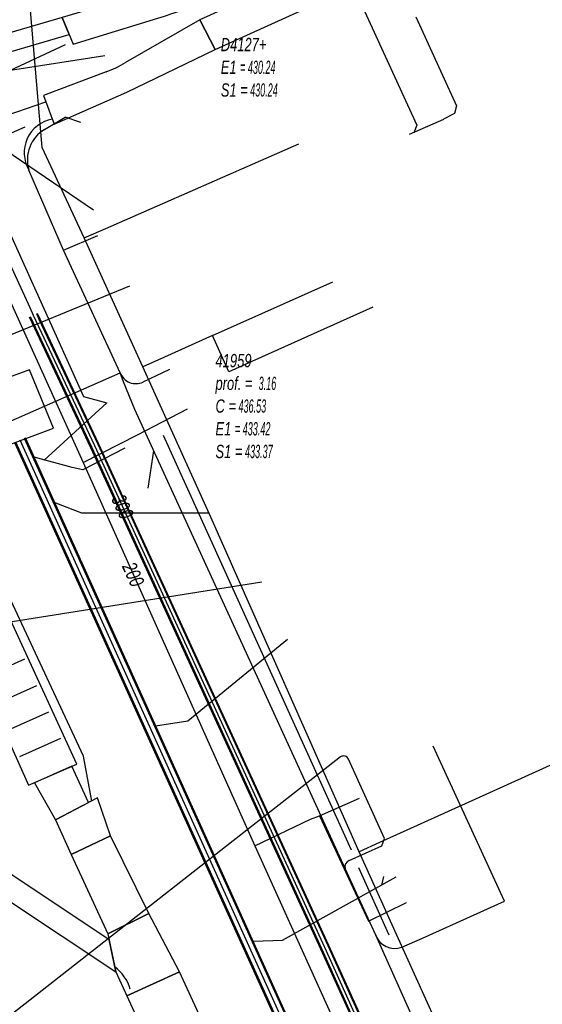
# Model space of a CAD drawing. Header units: metres. Extents: x 2695563 to 2696938, y 1260544 to 1262032.
# Tile 330 of 340: x 2696488 to 2696507, y 1261797 to 1261835. Entities that reach past the tile are written whole.
import ezdxf

# ---------------------------------------------------------------- set-up
doc = ezdxf.new("R2010")
doc.units = ezdxf.units.M
doc.header["$LTSCALE"] = 100
doc.linetypes.add('AUSGEZOGEN', pattern=[0])
doc.linetypes.add('STRICHLINIE2_S3', pattern=[0.25, 0.15, -0.1])
for name, color, linetype in [('Eau portable_Cadastre des conduites_Conduite', 171, 'AUSGEZOGEN'), ('Eau potable_Cadastre des conduites_Conduite_Texte', 171, 'AUSGEZOGEN'), ('EU_Cadastre des conduites', 24, 'AUSGEZOGEN'), ('EU_Cadastre des conduites_Regard normalisé – Texte', 24, 'AUSGEZOGEN'), ('EU_Cadastre des conduites_Regard – Polygone de détail', 24, 'AUSGEZOGEN'), ('Gaz_Cadastre des conduites_Conduite', 32, 'AUSGEZOGEN'), ('Gaz_Cadastre des conduites_Conduite_Texte', 32, 'AUSGEZOGEN'), ('Réseau électrique_Cadastre des conduite_Bord du tracé', 1, 'AUSGEZOGEN'), ('Réseau électrique_Cadastre des conduite_Tronçon de tracé', 1, 'AUSGEZOGEN'), ('Réseau électrique_Cadastre des conduites_Ouvrage_Surface-Ligne-Point', 1, 'AUSGEZOGEN'), ('Télécommunications_SW_Cadastre des conduites_Bord du tracé', 94, 'AUSGEZOGEN')]:
    doc.layers.add(name, color=color, linetype=linetype)
doc.styles.add('ARIAL', font='arial.ttf')
pattern_1 = [(0, (2708005, 1273150), (6075, 6075), [6075, -6075]), (90, (2708005, 1273150), (-6075, 6075), [6075, -6075])]

# ---------------------------------------------------------------- blocks, each defined once
blk = doc.blocks.new('COMPLEXOBJECT_1662')
at = {"layer": 'Réseau électrique_Cadastre des conduite_Bord du tracé', "color": 1, "linetype": 'AUSGEZOGEN', "transparency": 33554687}
for points in [[(6490.756, 11832.003), (6494.108, 11833.626), (6493.53, 11834.753), (6490.697, 11833.129)], [(6489.968, 11832.776), (6487.593, 11831.88), (6487.988, 11830.798), (6490.756, 11832.003)]]:
    blk.add_lwpolyline(points, dxfattribs=at)
blk.add_arc((6488.364, 11837.018), 4.535, 290.714, 300.9609, dxfattribs=at)
blk = doc.blocks.new('COMPLEXOBJECT_1716')
at = {"layer": 'Réseau électrique_Cadastre des conduite_Bord du tracé', "color": 1, "linetype": 'AUSGEZOGEN', "transparency": 33554687}
blk.add_line((6488.718, 11833.833), (6491.928, 11834.819), dxfattribs=at)
for points in [[(6493.88, 11835.535), (6499.624, 11838.098), (6499.184, 11839.07), (6493.481, 11836.518)], [(6491.588, 11835.823), (6488.297, 11834.841), (6488.718, 11833.833)]]:
    blk.add_lwpolyline(points, dxfattribs=at)
for centre, radius, start, end in [((6486.588, 11852.368), 17.284, 286.8161, 293.5046), ((6486.842, 11851.704), 17.634, 286.7635, 293.5229)]:
    blk.add_arc(centre, radius, start, end, dxfattribs=at)
blk = doc.blocks.new('COMPLEXOBJECT_1719')
at = {"layer": 'Réseau électrique_Cadastre des conduite_Bord du tracé', "color": 1, "linetype": 'AUSGEZOGEN', "transparency": 33554687}
blk.add_line((6468.862, 11816.402), (6475.739, 11827.843), dxfattribs=at)
for points in [[(6481.427, 11832.107), (6488.567, 11834.193), (6488.297, 11834.841), (6481.108, 11832.744)], [(6475.21, 11828.321), (6468.232, 11816.712), (6468.862, 11816.402)]]:
    blk.add_lwpolyline(points, dxfattribs=at)
for centre, radius, start, end in [((6484.012, 11822.728), 10.428, 106.1668, 147.5667), ((6484.23, 11822.442), 10.064, 106.1741, 147.5399)]:
    blk.add_arc(centre, radius, start, end, dxfattribs=at)
blk = doc.blocks.new('COMPLEXOBJECT_1')
at = {"layer": 'Réseau électrique_Cadastre des conduite_Bord du tracé', "lineweight": 18, "transparency": 33554687}
h = blk.add_hatch(dxfattribs=at)
h.set_pattern_fill('MUSTER', color=1, scale=6075, style=0, pattern_type=2)
h.set_pattern_definition([(0, (12150, 12150), (6075, 6075), [6075, -6075]), (90, (12150, 12150), (-6075, 6075), [6075, -6075])])
h.paths.add_polyline_path([(626.871, 821.092), (652.353, 845.592), (652.047, 845.474), (651.741, 845.353), (651.435, 845.231), (651.13, 845.106), (650.827, 844.98), (650.523, 844.851), (650.221, 844.721), (649.92, 844.588), (649.619, 844.454), (649.319, 844.318), (649.021, 844.179), (648.723, 844.039), (648.426, 843.897), (648.13, 843.753), (647.834, 843.607), (647.54, 843.459), (647.247, 843.309), (646.955, 843.158), (646.664, 843.004), (646.374, 842.849), (646.084, 842.691), (645.796, 842.532), (645.509, 842.371), (645.223, 842.208), (644.938, 842.043), (644.663, 841.895), (644.388, 841.747), (644.113, 841.6), (643.837, 841.454), (643.562, 841.308), (643.285, 841.163), (643.009, 841.018), (642.732, 840.874), (642.455, 840.73), (642.178, 840.587), (641.9, 840.444), (641.622, 840.302), (641.344, 840.161), (641.066, 840.02), (640.787, 839.879), (640.508, 839.739), (640.229, 839.6), (639.949, 839.461), (639.669, 839.323), (639.389, 839.186), (639.109, 839.049), (638.828, 838.912), (638.547, 838.776), (638.266, 838.641), (637.984, 838.506), (637.703, 838.372), (637.421, 838.238), (637.138, 838.105), (636.856, 837.972), (636.573, 837.84), (636.29, 837.709), (636.161, 837.65), (636.033, 837.59), (635.904, 837.531), (635.775, 837.472), (635.646, 837.413), (635.517, 837.354), (635.388, 837.296), (635.259, 837.237), (635.13, 837.179), (635.001, 837.12), (634.871, 837.062), (634.742, 837.004), (634.613, 836.946), (634.484, 836.888), (634.354, 836.83), (634.225, 836.772), (634.095, 836.715), (633.966, 836.657), (633.836, 836.6), (633.706, 836.543), (633.577, 836.485), (633.447, 836.428), (633.317, 836.371), (633.187, 836.315), (633.057, 836.258), (632.927, 836.201), (632.797, 836.145), (632.667, 836.088), (632.537, 836.032), (632.407, 835.976), (632.277, 835.92), (631.959, 835.809), (631.645, 835.688), (631.334, 835.557), (631.028, 835.415), (630.727, 835.265), (630.431, 835.104), (630.14, 834.934), (629.855, 834.755), (629.575, 834.567), (629.302, 834.37), (629.035, 834.165), (628.775, 833.951), (628.522, 833.728), (628.276, 833.498), (628.037, 833.26), (627.807, 833.014), (627.584, 832.761), (627.37, 832.502), (627.164, 832.235), (626.966, 831.962), (626.778, 831.683), (626.598, 831.398), (626.428, 831.107), (626.267, 830.811), (626.116, 830.51), (625.975, 830.204), (625.843, 829.894), (625.722, 829.58), (625.61, 829.262), (625.509, 828.94), (625.418, 828.616), (625.354, 828.365), (625.296, 828.113), (625.245, 827.859), (625.199, 827.604), (625.16, 827.348), (625.127, 827.092), (625.101, 826.834), (625.08, 826.576), (625.066, 826.317), (625.058, 826.059), (625.057, 825.8), (625.062, 825.541), (625.073, 825.282), (625.091, 825.024), (625.115, 824.766), (625.145, 824.509), (625.181, 824.253), (625.224, 823.998), (625.273, 823.743), (625.328, 823.49), (625.389, 823.239), (625.456, 822.989), (625.53, 822.741), (625.609, 822.494), (625.695, 822.25), (625.786, 822.008), (625.883, 821.768), (625.986, 821.53), (626.095, 821.295), (626.21, 821.063), (626.33, 820.834)], flags=0)
blk = doc.blocks.new('COMPLEXOBJECT_2166')
at = {"layer": 'Réseau électrique_Cadastre des conduite_Tronçon de tracé', "color": 1, "linetype": 'AUSGEZOGEN', "transparency": 33554687}
blk.add_line((6487.63, 11830.589), (6488.407, 11831.064), dxfattribs=at)
blk.add_arc((6488.306, 11829.442), 1.331, 120.5042, 197.2067, dxfattribs=at)
blk = doc.blocks.new('COMPLEXOBJECT_2167')
at = {"layer": 'Réseau électrique_Cadastre des conduite_Tronçon de tracé', "color": 1, "linetype": 'AUSGEZOGEN', "transparency": 33554687}
blk.add_line((6488.343, 11826.012), (6487.034, 11829.048), dxfattribs=at)
blk.add_arc((6488.156, 11829.705), 1.3, 100.4653, 210.3528, dxfattribs=at)
blk = doc.blocks.new('COMPLEXOBJECT_2194')
at = {"layer": 'Réseau électrique_Cadastre des conduite_Tronçon de tracé', "color": 1, "linetype": 'AUSGEZOGEN', "transparency": 33554687}
for p, q in [((6484.386, 11830.515), (6487.678, 11831.646)), ((6481.17, 11821.411), (6480.655, 11822.381))]:
    blk.add_line(p, q, dxfattribs=at)
for centre, radius, start, end in [((6485.848, 11825.771), 4.965, 107.1321, 120.6435), ((6486.507, 11824.64), 6.273, 120.5578, 201.1068)]:
    blk.add_arc(centre, radius, start, end, dxfattribs=at)
blk = doc.blocks.new('COMPLEXOBJECT_2211')
at = {"layer": 'Réseau électrique_Cadastre des conduite_Tronçon de tracé', "color": 1, "linetype": 'AUSGEZOGEN', "transparency": 33554687}
blk.add_line((6499.194, 11802.835), (6500.431, 11803.393), dxfattribs=at)
blk.add_arc((6499.29, 11802.597), 0.257, 111.9783, 195.9347, dxfattribs=at)
blk = doc.blocks.new('COMPLEXOBJECT_2253')
at = {"layer": 'Réseau électrique_Cadastre des conduite_Tronçon de tracé', "color": 1, "linetype": 'AUSGEZOGEN', "transparency": 33554687}
blk.add_lwpolyline([(6500.431, 11803.393), (6500.536, 11803.677), (6499.168, 11806.681)], dxfattribs=at)
blk.add_arc((6498.982, 11806.604), 0.201, 22.4182, 124.0779, dxfattribs=at)

msp = doc.modelspace()

# ---------------------------------------------------------------- hatches: boundary and pattern name
at = {"layer": 'Réseau électrique_Cadastre des conduite_Bord du tracé', "lineweight": 18, "transparency": 33554687}
h = msp.add_hatch(dxfattribs=at)
h.set_pattern_fill('MUSTER', color=1, scale=6075, style=0, pattern_type=2)
h.set_pattern_definition(pattern_1)
h.paths.add_polyline_path([(2696489.688, 1261833.643), (2696492.898, 1261834.629), (2696492.962, 1261834.648), (2696493.026, 1261834.668), (2696493.09, 1261834.688), (2696493.154, 1261834.708), (2696493.218, 1261834.729), (2696493.282, 1261834.75), (2696493.346, 1261834.77), (2696493.41, 1261834.792), (2696493.473, 1261834.813), (2696493.537, 1261834.835), (2696493.6, 1261834.857), (2696493.664, 1261834.879), (2696493.727, 1261834.901), (2696493.79, 1261834.924), (2696493.853, 1261834.947), (2696493.916, 1261834.97), (2696493.979, 1261834.993), (2696494.042, 1261835.017), (2696494.105, 1261835.041), (2696494.167, 1261835.065), (2696494.23, 1261835.089), (2696494.292, 1261835.113), (2696494.355, 1261835.138), (2696494.417, 1261835.163), (2696494.479, 1261835.189), (2696494.541, 1261835.214), (2696494.603, 1261835.24), (2696494.665, 1261835.266), (2696494.727, 1261835.292), (2696494.788, 1261835.318), (2696494.85, 1261835.345), (2696500.594, 1261837.908), (2696500.154, 1261838.88), (2696494.451, 1261836.328), (2696494.391, 1261836.302), (2696494.331, 1261836.277), (2696494.272, 1261836.251), (2696494.211, 1261836.226), (2696494.151, 1261836.201), (2696494.091, 1261836.176), (2696494.031, 1261836.152), (2696493.97, 1261836.128), (2696493.91, 1261836.104), (2696493.849, 1261836.08), (2696493.789, 1261836.056), (2696493.728, 1261836.033), (2696493.667, 1261836.01), (2696493.606, 1261835.987), (2696493.545, 1261835.964), (2696493.484, 1261835.942), (2696493.423, 1261835.919), (2696493.362, 1261835.898), (2696493.3, 1261835.876), (2696493.239, 1261835.854), (2696493.177, 1261835.833), (2696493.116, 1261835.812), (2696493.054, 1261835.791), (2696492.992, 1261835.771), (2696492.931, 1261835.75), (2696492.869, 1261835.73), (2696492.807, 1261835.71), (2696492.745, 1261835.691), (2696492.682, 1261835.671), (2696492.62, 1261835.652), (2696492.558, 1261835.633), (2696489.267, 1261834.651)], flags=0)
h = msp.add_hatch(dxfattribs=at)
h.set_pattern_fill('MUSTER', color=1, scale=6075, style=0, pattern_type=2)
h.set_pattern_definition(pattern_1)
h.paths.add_polyline_path([(2696500.453, 1261837.267), (2696494.5, 1261834.563), (2696495.078, 1261833.436), (2696500.976, 1261836.115)], flags=0)
h = msp.add_hatch(dxfattribs=at)
h.set_pattern_fill('MUSTER', color=1, scale=6075, style=0, pattern_type=2)
h.set_pattern_definition(pattern_1)
h.paths.add_polyline_path([(2696469.832, 1261816.212), (2696476.709, 1261827.653), (2696476.837, 1261827.849), (2696476.97, 1261828.043), (2696477.107, 1261828.233), (2696477.248, 1261828.419), (2696477.394, 1261828.603), (2696477.544, 1261828.783), (2696477.698, 1261828.96), (2696477.856, 1261829.132), (2696478.019, 1261829.302), (2696478.185, 1261829.467), (2696478.355, 1261829.628), (2696478.528, 1261829.786), (2696478.706, 1261829.939), (2696478.886, 1261830.088), (2696479.071, 1261830.233), (2696479.258, 1261830.374), (2696479.449, 1261830.51), (2696479.643, 1261830.642), (2696479.84, 1261830.769), (2696480.039, 1261830.891), (2696480.242, 1261831.009), (2696480.447, 1261831.122), (2696480.655, 1261831.23), (2696480.865, 1261831.334), (2696481.078, 1261831.432), (2696481.293, 1261831.526), (2696481.51, 1261831.614), (2696481.729, 1261831.698), (2696481.95, 1261831.776), (2696482.173, 1261831.849), (2696482.397, 1261831.917), (2696489.537, 1261834.003), (2696489.267, 1261834.651), (2696482.078, 1261832.554), (2696481.845, 1261832.484), (2696481.614, 1261832.408), (2696481.385, 1261832.327), (2696481.158, 1261832.24), (2696480.933, 1261832.148), (2696480.71, 1261832.051), (2696480.49, 1261831.949), (2696480.272, 1261831.842), (2696480.056, 1261831.73), (2696479.843, 1261831.612), (2696479.633, 1261831.49), (2696479.426, 1261831.363), (2696479.222, 1261831.231), (2696479.021, 1261831.095), (2696478.823, 1261830.953), (2696478.628, 1261830.808), (2696478.437, 1261830.657), (2696478.25, 1261830.503), (2696478.066, 1261830.343), (2696477.886, 1261830.18), (2696477.71, 1261830.013), (2696477.538, 1261829.841), (2696477.369, 1261829.666), (2696477.205, 1261829.486), (2696477.046, 1261829.303), (2696476.89, 1261829.117), (2696476.739, 1261828.926), (2696476.592, 1261828.732), (2696476.45, 1261828.535), (2696476.313, 1261828.335), (2696476.18, 1261828.131), (2696469.202, 1261816.522)], flags=0)
h = msp.add_hatch(dxfattribs=at)
h.set_pattern_fill('MUSTER', color=1, scale=6075, style=0, pattern_type=2)
h.set_pattern_definition(pattern_1)
h.paths.add_polyline_path([(2696491.726, 1261831.813), (2696495.078, 1261833.436), (2696494.5, 1261834.563), (2696491.667, 1261832.939), (2696491.645, 1261832.926), (2696491.622, 1261832.912), (2696491.599, 1261832.899), (2696491.577, 1261832.886), (2696491.554, 1261832.873), (2696491.531, 1261832.861), (2696491.508, 1261832.848), (2696491.485, 1261832.836), (2696491.462, 1261832.823), (2696491.439, 1261832.811), (2696491.416, 1261832.799), (2696491.392, 1261832.787), (2696491.369, 1261832.775), (2696491.346, 1261832.763), (2696491.322, 1261832.752), (2696491.299, 1261832.741), (2696491.275, 1261832.729), (2696491.251, 1261832.718), (2696491.228, 1261832.707), (2696491.204, 1261832.696), (2696491.18, 1261832.686), (2696491.156, 1261832.675), (2696491.132, 1261832.665), (2696491.108, 1261832.654), (2696491.084, 1261832.644), (2696491.06, 1261832.634), (2696491.035, 1261832.624), (2696491.011, 1261832.614), (2696490.987, 1261832.605), (2696490.962, 1261832.595), (2696490.938, 1261832.586), (2696488.563, 1261831.69), (2696488.958, 1261830.608)], flags=0)
h = msp.add_hatch(dxfattribs=at)
h.set_pattern_fill('MUSTER', color=1, scale=6075, style=0, pattern_type=2)
h.set_pattern_definition(pattern_1)
h.paths.add_polyline_path([(2696491.048, 1261799.637), (2696473.612, 1261811.259), (2696473.113, 1261810.51), (2696491.307, 1261798.414)], flags=0)
h = msp.add_hatch(dxfattribs=at)
h.set_pattern_fill('MUSTER', color=1, scale=6075, style=0, pattern_type=2)
h.set_pattern_definition(pattern_1)
h.paths.add_polyline_path([(2696490.267, 1261804.846), (2696489.636, 1261806.226), (2696488.213, 1261805.6), (2696489.014, 1261804.185)], flags=0)
h = msp.add_hatch(dxfattribs=at)
h.set_pattern_fill('MUSTER', color=1, scale=6075, style=0, pattern_type=2)
h.set_pattern_definition(pattern_1)
h.paths.add_polyline_path([(2696491.099, 1261803.586), (2696490.606, 1261805.025), (2696489.014, 1261804.185), (2696489.614, 1261802.879)], flags=0)
h = msp.add_hatch(dxfattribs=at)
h.set_pattern_fill('MUSTER', color=1, scale=6075, style=0, pattern_type=2)
h.set_pattern_definition(pattern_1)
h.paths.add_polyline_path([(2696492.557, 1261800.632), (2696491.099, 1261803.586), (2696489.614, 1261802.879), (2696491.002, 1261799.856)], flags=0)
h = msp.add_hatch(dxfattribs=at)
h.set_pattern_fill('MUSTER', color=1, scale=6075, style=0, pattern_type=2)
h.set_pattern_definition(pattern_1)
h.paths.add_polyline_path([(2696491.719, 1261797.504), (2696493.718, 1261798.423), (2696492.557, 1261800.632), (2696491.002, 1261799.856), (2696491.307, 1261798.414)], flags=0)
h = msp.add_hatch(dxfattribs=at)
h.set_pattern_fill('MUSTER', color=1, scale=6075, style=0, pattern_type=2)
h.set_pattern_definition(pattern_1)
h.paths.add_polyline_path([(2696494.885, 1261795.888), (2696493.718, 1261798.423), (2696491.719, 1261797.504), (2696492.886, 1261794.968)], flags=0)
at = {"layer": 'Réseau électrique_Cadastre des conduites_Ouvrage_Surface-Ligne-Point', "lineweight": 18, "transparency": 33554687}
h = msp.add_hatch(dxfattribs=at)
h.set_pattern_fill('MUSTER', color=1, scale=4050, style=0, pattern_type=2)
h.set_pattern_definition([(0, (2703955, 1269100), (4050, 4050), [4050, -4050]), (90, (2703955, 1269100), (-4050, 4050), [4050, -4050])])
h.paths.add_polyline_path([(2696487.996, 1261805.504), (2696489.823, 1261806.309), (2696487.025, 1261812.392), (2696485.248, 1261811.626)], flags=0)

# ---------------------------------------------------------------- linework, layer by layer
at = {"layer": 'Eau portable_Cadastre des conduites_Conduite', "color": 7, "linetype": 'AUSGEZOGEN', "transparency": 33554687}
for points in [[(2696485.215, 1261828.447), (2696485.411, 1261828.015), (2696490.07, 1261817.76), (2696496.58, 1261803.2), (2696505.929, 1261782.522), (2696515.716, 1261761.183), (2696528.605, 1261732.778), (2696529.022, 1261731.859), (2696529.324, 1261731.195), (2696529.861, 1261730.01), (2696529.996, 1261729.713)], [(2696490.07, 1261817.76), (2696492.13, 1261818.81), (2696494.031, 1261819.794)], [(2696496.58, 1261803.2), (2696498.69, 1261804.21), (2696499.04, 1261804.34), (2696500.551, 1261805.01)], [(2696499.04, 1261804.34), (2696500.9, 1261800.34), (2696502.338, 1261801.045)]]:
    msp.add_lwpolyline(points, dxfattribs=at)
at = {"layer": 'EU_Cadastre des conduites', "color": 24, "linetype": 'AUSGEZOGEN', "transparency": 33554687}
for p, q in [((2696503.741, 1261830.785), (2696502.447, 1261830.209)), ((2696491.818, 1261824.457), (2696487.021, 1261822.473)), ((2696490.966, 1261820.017), (2696488.587, 1261817.845)), ((2696489.652, 1261817.571), (2696488.202, 1261817.958)), ((2696501.464, 1261802.038), (2696501.391, 1261801.715))]:
    msp.add_line(p, q, dxfattribs=at)
at = {"layer": 'EU_Cadastre des conduites', "linetype": 'AUSGEZOGEN', "transparency": 33554687}
for p, q in [((2696526.489, 1261732.343), (2696487.47, 1261818.508)), ((2696526.507, 1261732.351), (2696487.488, 1261818.516)), ((2696526.525, 1261732.36), (2696487.506, 1261818.525)), ((2696526.853, 1261732.508), (2696487.834, 1261818.673)), ((2696526.871, 1261732.517), (2696487.852, 1261818.682)), ((2696526.889, 1261732.525), (2696487.87, 1261818.69))]:
    msp.add_line(p, q, dxfattribs=at)
at = {"layer": 'EU_Cadastre des conduites', "color": 255, "transparency": 33554687}
msp.add_line((2696526.689, 1261732.434), (2696487.67, 1261818.599), dxfattribs=at)
at = {"layer": 'EU_Cadastre des conduites', "color": 24, "linetype": 'AUSGEZOGEN', "transparency": 33554687}
for points in [[(2696500.045, 1261835.085), (2696500.3, 1261835.187), (2696500.686, 1261835.027), (2696502.726, 1261830.56), (2696502.612, 1261830.271)], [(2696502.698, 1261834.672), (2696504.234, 1261831.301), (2696504.161, 1261831.013), (2696503.741, 1261830.789)], [(2696487.136, 1261828.403), (2696486.757, 1261827.588), (2696490.08, 1261820.26), (2696490.966, 1261820.017)], [(2696491.644, 1261818.303), (2696490.047, 1261817.473), (2696489.652, 1261817.571)], [(2696494.811, 1261815.839), (2696490.011, 1261815.833), (2696488.964, 1261816.234)], [(2696497.817, 1261811.031), (2696494.034, 1261807.939), (2696492.816, 1261807.745)], [(2696501.931, 1261802.017), (2696497.62, 1261799.604), (2696496.546, 1261799.568)]]:
    msp.add_lwpolyline(points, dxfattribs=at)
at = {"layer": 'EU_Cadastre des conduites_Regard – Polygone de détail', "color": 24, "linetype": 'STRICHLINIE2_S3', "transparency": 33554687}
msp.add_lwpolyline([(2696486.16, 1261820.598), (2696487.081, 1261818.36), (2696488.944, 1261819.063), (2696488.033, 1261821.271), (2696486.16, 1261820.598)], close=True, dxfattribs=at)
at = {"layer": 'Gaz_Cadastre des conduites_Conduite', "linetype": 'AUSGEZOGEN', "transparency": 33554687}
for p, q in [((2696488.017, 1261823.285), (2696488.115, 1261823.07)), ((2696488.034, 1261823.293), (2696488.132, 1261823.078)), ((2696488.051, 1261823.3), (2696488.149, 1261823.086)), ((2696488.289, 1261823.41), (2696488.387, 1261823.196)), ((2696488.306, 1261823.417), (2696488.404, 1261823.204)), ((2696488.323, 1261823.425), (2696488.421, 1261823.212)), ((2696488.115, 1261823.07), (2696490.347, 1261818.329)), ((2696488.132, 1261823.078), (2696490.364, 1261818.337)), ((2696488.149, 1261823.086), (2696490.381, 1261818.345)), ((2696488.387, 1261823.196), (2696490.619, 1261818.455)), ((2696488.404, 1261823.204), (2696490.636, 1261818.463)), ((2696488.421, 1261823.212), (2696490.653, 1261818.471)), ((2696490.619, 1261818.455), (2696499.349, 1261799.414)), ((2696490.636, 1261818.463), (2696499.366, 1261799.422)), ((2696490.653, 1261818.471), (2696499.384, 1261799.43)), ((2696490.347, 1261818.329), (2696499.076, 1261799.29)), ((2696490.364, 1261818.337), (2696499.094, 1261799.298)), ((2696490.381, 1261818.345), (2696499.111, 1261799.306)), ((2696499.111, 1261799.306), (2696502.665, 1261791.459)), ((2696499.349, 1261799.414), (2696502.905, 1261791.567)), ((2696499.366, 1261799.422), (2696502.922, 1261791.575)), ((2696499.384, 1261799.43), (2696502.939, 1261791.583)), ((2696499.076, 1261799.29), (2696502.631, 1261791.443)), ((2696499.094, 1261799.298), (2696502.648, 1261791.451))]:
    msp.add_line(p, q, dxfattribs=at)
at = {"layer": 'Gaz_Cadastre des conduites_Conduite', "color": 255, "linetype": 'AUSGEZOGEN', "transparency": 33554687}
for p, q in [((2696488.17, 1261823.355), (2696488.268, 1261823.141)), ((2696488.268, 1261823.141), (2696490.5, 1261818.4)), ((2696490.5, 1261818.4), (2696499.23, 1261799.36)), ((2696499.23, 1261799.36), (2696502.785, 1261791.513))]:
    msp.add_line(p, q, dxfattribs=at)
at = {"layer": 'Gaz_Cadastre des conduites_Conduite', "color": 32, "linetype": 'AUSGEZOGEN', "transparency": 33554687}
msp.add_lwpolyline([(2696484.3, 1261831.795), (2696488.039, 1261823.64), (2696488.17, 1261823.355)], dxfattribs=at)
at = {"layer": 'Réseau électrique_Cadastre des conduite_Bord du tracé', "color": 1, "linetype": 'AUSGEZOGEN', "transparency": 33554687}
for points in [[(2696500.453, 1261837.267), (2696494.5, 1261834.563), (2696495.078, 1261833.436), (2696500.976, 1261836.115), (2696500.453, 1261837.267)], [(2696491.048, 1261799.637), (2696473.612, 1261811.259), (2696473.113, 1261810.51), (2696491.307, 1261798.414), (2696491.048, 1261799.637)], [(2696490.267, 1261804.846), (2696489.636, 1261806.226), (2696488.213, 1261805.6), (2696489.014, 1261804.185), (2696490.267, 1261804.846)], [(2696491.099, 1261803.586), (2696490.606, 1261805.025), (2696489.014, 1261804.185), (2696489.614, 1261802.879), (2696491.099, 1261803.586)], [(2696492.557, 1261800.632), (2696491.099, 1261803.586), (2696489.614, 1261802.879), (2696491.002, 1261799.856), (2696492.557, 1261800.632)], [(2696491.719, 1261797.504), (2696493.718, 1261798.423), (2696492.557, 1261800.632), (2696491.002, 1261799.856), (2696491.307, 1261798.414), (2696491.719, 1261797.504)], [(2696494.885, 1261795.888), (2696493.718, 1261798.423), (2696491.719, 1261797.504), (2696492.886, 1261794.968), (2696494.885, 1261795.888)]]:
    msp.add_lwpolyline(points, close=True, dxfattribs=at)
at = {"layer": 'Réseau électrique_Cadastre des conduite_Tronçon de tracé', "color": 1, "linetype": 'AUSGEZOGEN', "transparency": 33554687}
for p, q in [((2696487.307, 1261832.647), (2696490.884, 1261833.208)), ((2696489.972, 1261830.664), (2696489.377, 1261830.874)), ((2696489.313, 1261825.822), (2696490.626, 1261826.374)), ((2696491.467, 1261821.165), (2696489.313, 1261825.822)), ((2696492.346, 1261820.813), (2696493.357, 1261821.298)), ((2696500.013, 1261802.336), (2696492.025, 1261819.77)), ((2696500.248, 1261803.032), (2696493.114, 1261818.781)), ((2696492.539, 1261816.788), (2696492.744, 1261818.201)), ((2696506.064, 1261801.1), (2696503.351, 1261806.989)), ((2696499.839, 1261806.581), (2696495.297, 1261803.027)), ((2696495.297, 1261803.027), (2696481.081, 1261791.905)), ((2696501.17, 1261799.809), (2696500.013, 1261802.336)), ((2696501.682, 1261799.809), (2696500.528, 1261802.362)), ((2696502.945, 1261799.699), (2696506.064, 1261801.1)), ((2696508.544, 1261783.357), (2696501.17, 1261799.809)), ((2696502.157, 1261799.351), (2696502.945, 1261799.699))]:
    msp.add_line(p, q, dxfattribs=at)
for points in [[(2696482.829, 1261831.777), (2696486.424, 1261832.411), (2696487.307, 1261832.647), (2696489.392, 1261833.63)], [(2696481.571, 1261821.65), (2696486.589, 1261829.946), (2696487.859, 1261830.507)], [(2696478.602, 1261814.787), (2696482.959, 1261817.421), (2696491.467, 1261821.165)], [(2696492.025, 1261819.77), (2696491.596, 1261820.815), (2696491.467, 1261821.165)], [(2696490.388, 1261804.903), (2696490.084, 1261806.607), (2696487.312, 1261812.559), (2696485.747, 1261814.408)]]:
    msp.add_lwpolyline(points, dxfattribs=at)
for centre, radius, start, end in [((2696492.069, 1261821.395), 0.645, 200.9326, 295.4196), ((2696501.895, 1261800.079), 0.774, 200.4407, 289.7736), ((2696490.317, 1261797.331), 1.591, 15.8532, 53.36)]:
    msp.add_arc(centre, radius, start, end, dxfattribs=at)
at = {"layer": 'Réseau électrique_Cadastre des conduites_Ouvrage_Surface-Ligne-Point', "color": 1, "linetype": 'AUSGEZOGEN', "transparency": 33554687}
for p, q in [((2696482.095, 1261833.026), (2696490.462, 1261827.347)), ((2696463.227, 1261807.901), (2696496.851, 1261813.222))]:
    msp.add_line(p, q, dxfattribs=at)
at = {"layer": 'Réseau électrique_Cadastre des conduites_Ouvrage_Surface-Ligne-Point', "color": 1, "linetype": 'STRICHLINIE2_S3', "transparency": 33554687}
for p, q in [((2696486.297, 1261809.601), (2696487.848, 1261810.297)), ((2696486.752, 1261808.6), (2696488.303, 1261809.296)), ((2696487.207, 1261807.598), (2696488.758, 1261808.294)), ((2696487.662, 1261806.597), (2696489.213, 1261807.293))]:
    msp.add_line(p, q, dxfattribs=at)
at = {"layer": 'Réseau électrique_Cadastre des conduites_Ouvrage_Surface-Ligne-Point', "color": 1, "linetype": 'AUSGEZOGEN', "transparency": 33554687}
msp.add_lwpolyline([(2696487.996, 1261805.504), (2696489.823, 1261806.309), (2696487.025, 1261812.392), (2696485.248, 1261811.626), (2696487.996, 1261805.504)], close=True, dxfattribs=at)
at = {"layer": 'Télécommunications_SW_Cadastre des conduites_Bord du tracé', "color": 94, "linetype": 'AUSGEZOGEN', "transparency": 33554687}
for p, q in [((2696492.331, 1261821.386), (2696490.103, 1261826.281)), ((2696494.978, 1261822.573), (2696499.54, 1261824.618))]:
    msp.add_line(p, q, dxfattribs=at)
for points in [[(2696490.103, 1261826.281), (2696488.511, 1261829.711), (2696487.96, 1261836.12)], [(2696490.103, 1261826.281), (2696490.927, 1261826.642), (2696498.253, 1261829.856)], [(2696501.066, 1261823.659), (2696495.591, 1261821.204), (2696494.978, 1261822.573)], [(2696494.978, 1261822.573), (2696493.153, 1261821.755), (2696492.331, 1261821.386)], [(2696500.537, 1261802.974), (2696494.917, 1261815.681), (2696492.331, 1261821.386)], [(2696509.512, 1261807.031), (2696504.956, 1261804.971), (2696501.311, 1261803.324), (2696500.537, 1261802.974)], [(2696515.546, 1261769.839), (2696501.97, 1261799.81), (2696500.537, 1261802.974)]]:
    msp.add_lwpolyline(points, dxfattribs=at)

# ---------------------------------------------------------------- block references
at = {"layer": 'Réseau électrique_Cadastre des conduite_Bord du tracé', "color": 1, "lineweight": 18, "transparency": 33554687}
msp.add_blockref('COMPLEXOBJECT_1', (2695855, 1261000), dxfattribs=at)
at = {"layer": 'Réseau électrique_Cadastre des conduite_Bord du tracé', "color": 1, "linetype": 'AUSGEZOGEN', "lineweight": -3, "transparency": 33554687}
for name in ['COMPLEXOBJECT_1716', 'COMPLEXOBJECT_1719', 'COMPLEXOBJECT_1662']:
    msp.add_blockref(name, (2690000.97, 1249999.81), dxfattribs=at)
at = {"layer": 'Réseau électrique_Cadastre des conduite_Tronçon de tracé', "color": 1, "linetype": 'AUSGEZOGEN', "lineweight": -3, "transparency": 33554687}
for name in ['COMPLEXOBJECT_2194', 'COMPLEXOBJECT_2167', 'COMPLEXOBJECT_2166', 'COMPLEXOBJECT_2253', 'COMPLEXOBJECT_2211']:
    msp.add_blockref(name, (2690000.97, 1249999.81), dxfattribs=at)

# ---------------------------------------------------------------- texts
at = {"layer": 'Eau potable_Cadastre des conduites_Conduite_Texte', "color": 7, "transparency": 33554687, "insert": (2696491.966, 1261813.506), "char_height": 0.55426, "width": 1.10633, "attachment_point": 5, "rotation": 294.4323, "style": 'ARIAL'}
msp.add_mtext('\\A1;{\\fArial|i1|b0;\\H0.554263;\\W0.700000;\\C7;200}\\P', dxfattribs=at)
at = {"layer": 'EU_Cadastre des conduites_Regard normalisé – Texte', "color": 24, "transparency": 33554687, "char_height": 0.50641, "attachment_point": 1, "line_spacing_factor": 1.024096, "style": 'ARIAL'}
for s, insert, width in [('\\A1;{\\fArial|b0|i1|c0|p34;\\W0.69314;D4127+}\\P{\\fArial|b0|i1|c0|p34;\\H0.99721x;\\W0.69314;E1 \\W0.4852;= 430.24}\\P{\\fArial|b0|i1|c0|p34;\\H0.99721x;\\W0.69314;S1 =\\W0.4852; 430.24}', (2696495.291, 1261833.879), 2.80627), ('\\A1;{\\fArial|b0|i1|c0|p34;\\W0.69641;41959}\\P{\\fArial|b0|i1|c0|p34;\\H0.99721x;\\W0.69641;prof. = \\W0.48749; 3.16}\\P{\\fArial|b0|i1|c0|p34;\\H0.99721x;\\W0.69641;C =\\W0.48749; 436.53}\\P{\\fArial|b0|i1|c0|p34;\\H0.99721x;\\W0.69641;E1 \\W0.48749;= 433.42}\\P{\\fArial|b0|i1|c0|p34;\\H0.99721x;\\W0.69641;S1 =\\W0.48749; 433.37}', (2696495.088, 1261821.879), 2.84242)]:
    msp.add_mtext(s, dxfattribs=dict(at, insert=insert, width=width))
at = {"layer": 'Gaz_Cadastre des conduites_Conduite_Texte', "color": 32, "transparency": 33554687, "insert": (2696491.557, 1261816.081), "char_height": 0.55825, "width": 1.11429, "attachment_point": 5, "rotation": 294.6321, "style": 'ARIAL'}
msp.add_mtext('\\A1;{\\fArial|i1|b0;\\H0.558250;\\W0.700000;\\C32;300}\\P', dxfattribs=at)

doc.saveas('drawing.dxf')
